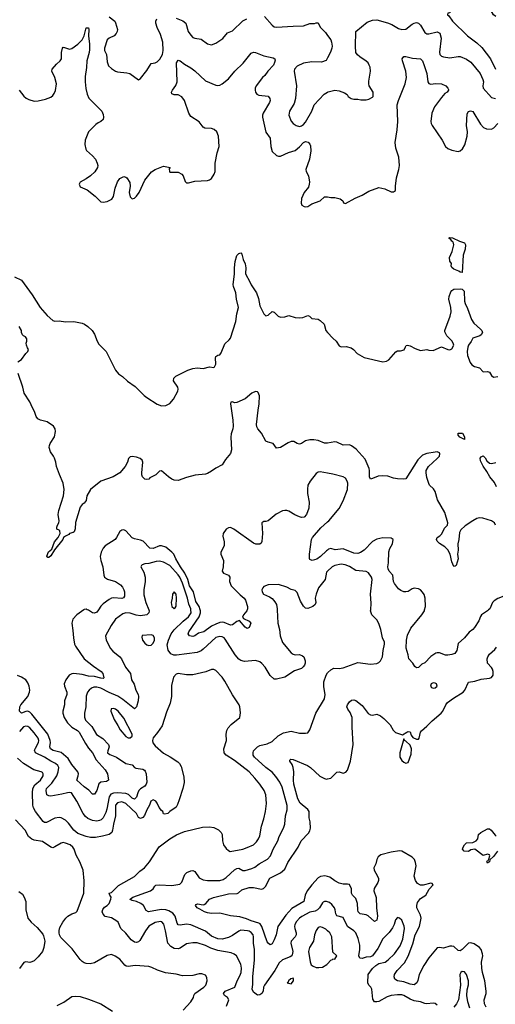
# Model space of a CAD drawing. Header units: inches. Extents: x 1384664 to 1536621, y 460766 to 646467.
# Tile 478 of 488: x 1457052 to 1461606, y 626226 to 635643. Entities that reach past the tile are written whole.
import ezdxf

# ---------------------------------------------------------------- set-up
doc = ezdxf.new("R2010")
doc.units = ezdxf.units.IN
doc.header["$MEASUREMENT"] = 0
for name, color, linetype in [('B4652', 7, 'Continuous'), ('B4653', 7, 'Continuous'), ('B4662', 7, 'Continuous'), ('B4663', 7, 'Continuous')]:
    doc.layers.add(name, color=color, linetype=linetype)

msp = doc.modelspace()

# ---------------------------------------------------------------- linework, layer by layer
at = {"layer": 'B4652', "color": 5}
for points, elevation in [([(1457667.6, 630000), (1457598.4, 629950), (1457561.7, 629910), (1457551.6, 629870), (1457562.5, 629802.5), (1457566.5, 629730), (1457578.5, 629670), (1457587.9, 629650), (1457670.2, 629530), (1457760, 629460), (1457833.7, 629410), (1457848.7, 629390), (1457859.3, 629350), (1457850, 629343.5), (1457830, 629344.6), (1457770, 629361.1), (1457710, 629366), (1457650, 629379.9), (1457571.2, 629388.8), (1457550, 629387.1), (1457525.1, 629374.9), (1457494, 629330), (1457479.5, 629290), (1457480.3, 629270), (1457502.8, 629210), (1457502.8, 629190), (1457482.4, 629130), (1457480.8, 629090), (1457465.2, 629030), (1457466.7, 629010), (1457479.4, 628970), (1457510, 628916.5), (1457550, 628875.1), (1457604.3, 628844.3), (1457621.3, 628830), (1457681.3, 628721.3), (1457710, 628677.3), (1457750.1, 628630.1), (1457784.5, 628564.5), (1457870.3, 628470), (1457891.8, 628430), (1457902, 628370), (1457883.8, 628356.2), (1457830, 628349.7), (1457810, 628334), (1457790, 628269.3), (1457770, 628234.5), (1457750, 628236.9), (1457713.8, 628273.8), (1457670, 628306.3), (1457600.7, 628370), (1457613.7, 628410), (1457614.2, 628430), (1457608.6, 628450), (1457550, 628519.1), (1457516.3, 628576.3), (1457450, 628634.3), (1457371.9, 628651.9), (1457347.7, 628670), (1457340.7, 628690), (1457346.8, 628730), (1457345.1, 628750), (1457320.1, 628810), (1457170, 629002.1), (1457150, 629021), (1457130, 629028.8), (1457110, 629026.6), (1457070, 629011.9), (1457050.9, 629030), (1457053.8, 629070), (1457062.9, 629090), (1457130.3, 629169.7), (1457147.7, 629210), (1457149.9, 629230), (1457141.9, 629270), (1457130, 629299.7), (1457110, 629328.7), (1457070, 629355), (1457030, 629369.8)], 720), ([(1458287.2, 630000), (1458291, 629990), (1458290.2, 629969.8), (1458268, 629952), (1458210, 629942.4), (1458167.8, 629947.8), (1458110, 629967.2), (1458070, 629968.6), (1458040.4, 629959.6), (1457970, 629909.7), (1457927.6, 629850), (1457874, 629750), (1457879.5, 629710), (1457920.9, 629630), (1457943.4, 629603.4), (1458010.1, 629550.1), (1458028, 629530), (1458064, 629450), (1458112.7, 629390), (1458123.2, 629330), (1458147.2, 629287.2), (1458163.8, 629230), (1458186, 629190), (1458190.2, 629170.2), (1458186.4, 629130), (1458170, 629072.3), (1458150, 629053.3), (1458041, 629141), (1457993, 629173), (1457908.4, 629208.4), (1457830, 629248.7), (1457790, 629259.3), (1457762.3, 629257.7), (1457740.3, 629250), (1457716.1, 629230), (1457702.6, 629210), (1457688.1, 629171.9), (1457685.4, 629070), (1457673.1, 629010), (1457671.8, 628971.8), (1457682.8, 628942.8), (1457742.2, 628882.2), (1457787.5, 628807.5), (1457847.1, 628767.1), (1457903.9, 628710), (1457908.5, 628690), (1457895.8, 628650), (1457894.3, 628630), (1457915.4, 628615.4), (1457979.2, 628590), (1458070, 628529.2), (1458130, 628516.1), (1458151.1, 628491.1), (1458163.6, 628483.6), (1458230, 628475.1), (1458245.7, 628465.7), (1458254.7, 628454.7), (1458263, 628430), (1458270.2, 628350), (1458264.2, 628330), (1458250, 628312.5), (1458210, 628288.1), (1458193, 628270), (1458181.9, 628250), (1458170, 628206.9), (1458150, 628188.2), (1458130, 628198.3), (1458093.1, 628233.1), (1458070, 628241), (1457990, 628248), (1457950, 628244.5), (1457925.3, 628234.7), (1457908.3, 628210), (1457888, 628092), (1457878.4, 628061.6), (1457850, 628009.7), (1457830.8, 627989.2), (1457816.5, 627983.5), (1457790, 627978.6), (1457750, 627984), (1457704.6, 628004.6), (1457681.3, 628021.3), (1457659.8, 628050), (1457599.4, 628170), (1457547.3, 628247.3), (1457530, 628252.7), (1457510.8, 628250), (1457454.8, 628234.8), (1457350, 628217.7), (1457330, 628218.3), (1457312.1, 628230), (1457304.2, 628270), (1457308.4, 628290), (1457359.2, 628340.8), (1457406.7, 628410), (1457422.2, 628450), (1457426, 628490), (1457417.3, 628510), (1457393.8, 628530), (1457350, 628551.2), (1457290, 628590.9), (1457202.5, 628630), (1457195.3, 628655.3), (1457202.7, 628677.3), (1457232.5, 628730), (1457234.5, 628750), (1457228.4, 628770), (1457190, 628821.2), (1457150, 628868.8), (1457130, 628883.8), (1457110, 628887), (1457090, 628879.4), (1457050, 628835.5)], 740), ([(1457805.4, 630000), (1457790, 629977.8), (1457770, 629967.1), (1457750, 629968.9), (1457710, 629995.8), (1457699.6, 630000)], 720), ([(1459518.8, 630000), (1459523.6, 629870), (1459539.7, 629810), (1459546, 629750), (1459570, 629685.7), (1459650, 629589), (1459670, 629574.6), (1459690, 629567.4), (1459730.3, 629570.3), (1459760.3, 629560.3), (1459772.7, 629550), (1459786.7, 629510), (1459785.3, 629490), (1459777.6, 629470), (1459767.4, 629452.6), (1459750, 629438.4), (1459683.1, 629416.9), (1459590, 629356.3), (1459510, 629334.5), (1459490, 629337), (1459450, 629369.5), (1459403.5, 629450), (1459370, 629486.6), (1459350, 629501), (1459310, 629514.6), (1459204.7, 629504.7), (1459170, 629514.5), (1459150, 629527.4), (1459115.8, 629570), (1459019.7, 629719.7), (1459010, 629730.9), (1458990, 629742.2), (1458970, 629745), (1458930, 629734.1), (1458810, 629622.3), (1458790, 629607.5), (1458750, 629590.6), (1458554.3, 629565.7), (1458526.8, 629566.8), (1458498.5, 629578.5), (1458473.6, 629613.6), (1458465.6, 629665.6), (1458475.4, 629710), (1458501, 629770), (1458531.7, 629808.3), (1458617.8, 629890), (1458669.2, 629930.8), (1458692.4, 629970), (1458690.9, 630000)], 740), ([(1459229.7, 630000), (1459225.8, 629990), (1459193.8, 629950), (1459185.8, 629930), (1459196.5, 629916.5), (1459250.2, 629890.2), (1459264.2, 629870), (1459250.3, 629829.7), (1459238, 629822), (1459230, 629819.6), (1459210, 629832.6), (1459155.4, 629895.4), (1459130, 629888), (1459090, 629856.5), (1459070, 629850.8), (1459010, 629877.8), (1458990, 629880.7), (1458970, 629877.8), (1458930, 629861.7), (1458890, 629841.2), (1458816.5, 629790), (1458763.4, 629776.6), (1458727.7, 629750), (1458710, 629743.8), (1458677.2, 629750), (1458664, 629770), (1458672.3, 629790), (1458769, 629931), (1458783.7, 629970), (1458783, 629990), (1458779.6, 630000)], 720), ([(1459033.4, 626206.6), (1459054.7, 626270), (1459042.3, 626290), (1459014.3, 626310), (1459004.8, 626330), (1459019.1, 626350), (1459110.9, 626390), (1459135.1, 626450), (1459161.2, 626498.8), (1459171.2, 626530), (1459175.8, 626570), (1459170.8, 626610), (1459128.7, 626688.7), (1459105, 626705), (1459076.8, 626716.8), (1458950, 626739), (1458882.8, 626762.8), (1458830, 626788.2), (1458750, 626812.4), (1458710, 626814), (1458670, 626808.4), (1458650, 626803.1), (1458590, 626763.5), (1458570, 626757), (1458530, 626758.5), (1458498, 626778), (1458470.8, 626810), (1458449.4, 626930), (1458430.8, 626990.8), (1458414.4, 627014.4), (1458399.2, 627019.2), (1458350, 627009.9), (1458290, 626973.8), (1458255.3, 626930), (1458203.9, 626836.1), (1458190, 626823.9), (1458170, 626818.5), (1458150, 626821.7), (1458121, 626841), (1458067.2, 626907.2), (1458022, 626950), (1457994.3, 627010), (1457982.5, 627022.5), (1457930, 627054.2), (1457870, 627067.2), (1457850, 627088.2), (1457843, 627110), (1457847.4, 627132.6), (1457865.5, 627154.5), (1457889.1, 627170), (1457908.4, 627190), (1457925, 627230), (1457929, 627250), (1457915.4, 627270), (1457909, 627290), (1457930, 627295.9), (1457999.2, 627360.7), (1458150, 627447.5), (1458201.8, 627498.2), (1458248.3, 627530), (1458295.1, 627590), (1458388.2, 627731.8), (1458490, 627807.3), (1458552.5, 627847.5), (1458630, 627877.3), (1458801.2, 627918.8), (1458870, 627922), (1458910, 627918), (1458955.6, 627895.6), (1458982, 627870), (1458990.5, 627850), (1458992.4, 627790), (1459003.8, 627750), (1459030, 627714.8), (1459050, 627696), (1459068.2, 627688.2), (1459190, 627710.4), (1459230, 627724.4), (1459290, 627752.4), (1459320.1, 627779.9), (1459338.9, 627810), (1459350, 627836), (1459367.3, 627930), (1459390, 627998.8), (1459405.7, 628070), (1459414.5, 628145.5), (1459409.7, 628230), (1459393, 628270), (1459351.3, 628330), (1459305.1, 628390), (1459248.4, 628450), (1459110, 628556.3), (1459027.7, 628607.7), (1459009.6, 628630), (1459008.2, 628670), (1459031.8, 628750), (1459029.4, 628810), (1459036.6, 628843.4), (1459049.7, 628870.3), (1459077.2, 628902.8), (1459159, 628970), (1459166.6, 629013.4), (1459161.3, 629070), (1459153.3, 629090), (1459090, 629187), (1459017.8, 629317.8), (1458990, 629355.6), (1458930, 629418.4), (1458910, 629427.3), (1458890, 629427.6), (1458833.4, 629406.6), (1458710, 629376.9), (1458650, 629375.8), (1458570, 629389.3), (1458550, 629384), (1458525.5, 629354.5), (1458504.4, 629275.6), (1458504.6, 629170), (1458493.4, 629106.6), (1458458.8, 629021.2), (1458416.4, 628890), (1458373.1, 628826.9), (1458330, 628776), (1458323.1, 628750), (1458327.3, 628727.3), (1458350, 628698), (1458430, 628627.4), (1458492.8, 628592.8), (1458565.2, 628545.2), (1458582.4, 628530), (1458599.2, 628499.2), (1458622.4, 628402.4), (1458626.6, 628346.6), (1458613.4, 628290), (1458578.9, 628181.1), (1458563.6, 628136.4), (1458548.9, 628111.1), (1458491.3, 628070), (1458470.6, 628049.4), (1458443.1, 628043.1), (1458430, 628048), (1458424, 628070), (1458410, 628079.3), (1458387.3, 628107.2), (1458369.6, 628150), (1458355.8, 628170), (1458330, 628182), (1458307, 628170), (1458296.4, 628130), (1458270, 628086), (1458247.7, 628032.3), (1458230, 628014), (1458210, 628004.4), (1458190, 628011.5), (1458170.7, 628050), (1458070, 628145.7), (1458030, 628162.1), (1457990, 628154.3), (1457970, 628129.5), (1457968.4, 628030), (1457949.1, 627950), (1457941.5, 627890), (1457933.6, 627870), (1457910, 627851.6), (1457846.5, 627833.5), (1457777.7, 627822.3), (1457730, 627822.9), (1457690, 627830.4), (1457610, 627859.9), (1457569.2, 627890), (1457518, 627958), (1457490, 627987.7), (1457450, 628009.8), (1457430, 628013.3), (1457390, 628006.6), (1457310, 627964.7), (1457290, 627965.1), (1457275.7, 627975.7), (1457204, 628070), (1457184.8, 628104.8), (1457178.9, 628130), (1457174.1, 628250), (1457178.4, 628290), (1457196.1, 628323.9), (1457250.8, 628370), (1457276.4, 628410), (1457278.3, 628430), (1457270, 628442.9), (1457257.2, 628450), (1457187.1, 628467.1), (1457089.6, 628530), (1457030, 628579.6)], 760), ([(1460000, 627205), (1459990, 627208.6), (1459970, 627208.4), (1459958, 627202), (1459950, 627196.3), (1459923, 627150), (1459904.9, 627130), (1459882.2, 627117.8), (1459830, 627106), (1459753.8, 627066.2), (1459730, 627049.8), (1459701.8, 627018.2), (1459687.1, 626990), (1459683, 626970), (1459685, 626950), (1459700.7, 626910), (1459700.2, 626890), (1459688.3, 626870), (1459651.1, 626830), (1459646.7, 626810), (1459666.8, 626730), (1459661.7, 626698.3), (1459657.3, 626690), (1459641.1, 626678.9), (1459570, 626649.8), (1459537.1, 626622.9), (1459495.9, 626550), (1459396.3, 626410), (1459386.7, 626390), (1459382.4, 626350), (1459370.3, 626330), (1459350, 626316.3), (1459330, 626314.7), (1459290, 626340.7), (1459276.9, 626370), (1459283.3, 626416.7), (1459283.6, 626490), (1459300.3, 626650), (1459301.1, 626750), (1459289.9, 626810), (1459292.1, 626870), (1459286.6, 626890), (1459270, 626914), (1459250, 626925.8), (1459232, 626930), (1459170, 626934.3), (1459150, 626926.1), (1459090, 626884.7), (1459050, 626865.8), (1458991, 626850), (1458950, 626852.8), (1458890, 626877.7), (1458830, 626924.7), (1458690, 626987.4), (1458650, 626992.8), (1458590, 626982.9), (1458570, 626986), (1458561, 627001), (1458540.3, 627070), (1458516.9, 627096.9), (1458481.2, 627121.2), (1458450, 627129.9), (1458407.9, 627132.1), (1458286, 627110), (1458263, 627123), (1458239.1, 627170), (1458212.8, 627190), (1458170, 627209.1), (1458130, 627217.6), (1458110, 627227.8), (1458108.9, 627231.1), (1458134, 627250), (1458305.6, 627310), (1458330.5, 627329.5), (1458344.6, 627355.4), (1458356.1, 627363.9), (1458390, 627367.7), (1458510, 627363.5), (1458584.2, 627375.8), (1458604.6, 627395.4), (1458633.4, 627466.6), (1458653.5, 627486.5), (1458690, 627503.1), (1458710, 627506.7), (1458730, 627494.9), (1458770, 627434.9), (1458810, 627415.6), (1458850, 627409.4), (1458970, 627410.9), (1458999.8, 627420.2), (1459030, 627437.4), (1459110, 627513), (1459130, 627525.5), (1459150, 627528.8), (1459190, 627507.2), (1459210, 627504.5), (1459275, 627525), (1459302.4, 627537.6), (1459345.1, 627570), (1459425.1, 627614.9), (1459454.6, 627645.4), (1459479.8, 627710), (1459523.7, 627790), (1459537, 627830), (1459578, 627910), (1459589.8, 627950.2), (1459598.4, 628030), (1459614, 628086), (1459612.8, 628127.2), (1459563.7, 628303.7), (1459541.3, 628350), (1459504.3, 628404.3), (1459470, 628444.8), (1459409.4, 628489.4), (1459299.8, 628590), (1459288.7, 628610), (1459286.2, 628630), (1459291.3, 628650), (1459330.5, 628689.5), (1459350, 628702), (1459422, 628718), (1459470, 628739.6), (1459527.4, 628792.6), (1459577.5, 628822.5), (1459650, 628838.9), (1459730, 628819.1), (1459790, 628818), (1459810, 628822), (1459830, 628852), (1459888.8, 629011.2), (1459971.6, 629148.4), (1459975.5, 629190), (1459963.6, 629263.6), (1459965, 629310), (1459986.1, 629373.9), (1460000, 629396.4)], 740), ([(1460000, 627447.5), (1459973.9, 627453.9), (1459931.5, 627448.5), (1459910, 627434), (1459850.8, 627370), (1459803.3, 627310), (1459784.3, 627270), (1459771.1, 627208.9), (1459659.2, 627140.8), (1459600.6, 627079.4), (1459522.6, 626970), (1459506.5, 626890), (1459490, 626841.6), (1459470, 626805.6), (1459450, 626796.2), (1459430, 626809.3), (1459422.9, 626822.9), (1459371.6, 626971.6), (1459355, 626995), (1459343.4, 627003.4), (1459270, 627024.2), (1459224.9, 627044.9), (1459161.5, 627061.5), (1459070, 627072.4), (1458970, 627098.4), (1458890, 627095), (1458850, 627099.5), (1458820.7, 627110), (1458777.1, 627137.1), (1458750, 627147.8), (1458735.1, 627170), (1458740.5, 627179.5), (1458754.5, 627185.5), (1458810, 627178.7), (1458818.2, 627181.8), (1458834.5, 627190), (1458869.4, 627230), (1458907.3, 627247.3), (1459050, 627282.3), (1459133.6, 627286.4), (1459147.9, 627292.1), (1459178, 627322), (1459250, 627343.2), (1459290, 627344.5), (1459367.9, 627327.9), (1459386.2, 627333.8), (1459406.5, 627353.5), (1459447.2, 627432.8), (1459550, 627483.9), (1459590, 627517), (1459619, 627581), (1459718, 627730), (1459746.3, 627790), (1459817.5, 627862.5), (1459830, 627886), (1459835.1, 627910), (1459832.8, 627970), (1459824.7, 628010), (1459824, 628070), (1459811.3, 628090), (1459738, 628150), (1459714.8, 628190), (1459677, 628330), (1459673.8, 628370), (1459677.1, 628450), (1459671.8, 628491.8), (1459660.7, 628520.7), (1459637.2, 628550), (1459640.2, 628559.8), (1459648, 628570), (1459670, 628568), (1459808.4, 628510), (1459836.9, 628490), (1459927, 628407), (1459970, 628384.7), (1459990, 628380.3), (1460000, 628382.8)], 720), ([(1458618.4, 626170), (1458689.6, 626250), (1458716.3, 626290), (1458718.7, 626310), (1458727.6, 626330), (1458816.4, 626390), (1458833.5, 626410), (1458846, 626450), (1458842.9, 626482.9), (1458830, 626505.2), (1458796.2, 626516.2), (1458770, 626516.2), (1458710, 626500.5), (1458610, 626498.4), (1458550, 626513.7), (1458447, 626527), (1458372.1, 626552.1), (1458318.9, 626578.9), (1458290, 626586.3), (1458156.5, 626596.5), (1458090, 626588.3), (1458071.2, 626591.2), (1458059.3, 626599.3), (1458010, 626657), (1457967.9, 626687.9), (1457930, 626700.7), (1457890, 626691.5), (1457770, 626623.6), (1457725.5, 626614.5), (1457690, 626614.7), (1457670, 626621.3), (1457650, 626635.6), (1457630, 626654.5), (1457555.8, 626755.8), (1457444.9, 626864.9), (1457432.3, 626890), (1457429.1, 626910.9), (1457429.1, 626930.9), (1457438, 626962), (1457464, 627010), (1457493.2, 627050), (1457514, 627070), (1457550, 627090.5), (1457590, 627104.9), (1457602.5, 627117.5), (1457665.1, 627290), (1457668.3, 627408.3), (1457659.6, 627510), (1457628.2, 627588.2), (1457593.9, 627653.9), (1457574.7, 627710), (1457559.6, 627730), (1457534.5, 627750), (1457490, 627768.2), (1457470, 627772.1), (1457450, 627766.6), (1457390, 627731.1), (1457370, 627724), (1457350, 627729.7), (1457270, 627783.1), (1457190, 627795.9), (1457170, 627804.6), (1457135.1, 627830), (1457103.5, 627890), (1457011.5, 627990)], 780), ([(1457045.5, 627305.5), (1457077.8, 627277.8), (1457096.4, 627250), (1457110.4, 627210), (1457110.3, 627130), (1457130.3, 627050), (1457162, 627010), (1457220.8, 626960.8), (1457275.2, 626895.2), (1457281.5, 626881.5), (1457291.8, 626830), (1457284.9, 626770), (1457270.2, 626730), (1457230, 626679.1), (1457190, 626642.6), (1457170, 626631.2), (1457150, 626627.2), (1457110, 626631.1), (1457093.5, 626626.5), (1457050, 626569.2)], 780), ([(1460000, 626929.3), (1459983.6, 626943.6), (1459950, 626961.3), (1459930, 626965.6), (1459910, 626959.6), (1459890, 626932.7), (1459875.2, 626890), (1459864.4, 626830), (1459826.9, 626770), (1459816.9, 626730), (1459833.3, 626633.3), (1459843.4, 626603.4), (1459861, 626590), (1459890, 626579.5), (1459916.7, 626576.7), (1459950, 626582.4), (1459994, 626606), (1460000, 626612.9)], 760), ([(1457410, 626214), (1457473.9, 626246.1), (1457550, 626301.1), (1457590, 626304.9), (1457630, 626299), (1457710, 626276), (1457830, 626231.4), (1457939.9, 626159.9)], 780)]:
    msp.add_lwpolyline(points, dxfattribs=dict(at, elevation=elevation))
at = {"layer": 'B4652', "color": 5, "elevation": 760}
for points in [[(1458310, 629760.7), (1458225.8, 629754.2), (1458222.5, 629737.5), (1458228.4, 629710), (1458250, 629679.1), (1458270, 629663.8), (1458290, 629659.3), (1458310, 629662), (1458330, 629680.7), (1458341.6, 629710), (1458341.6, 629730), (1458330, 629752.3)], [(1457950, 629055.6), (1457928.1, 629051.9), (1457924.9, 629030), (1457958, 628950), (1457993.3, 628893.3), (1458013.4, 628850), (1458070, 628786), (1458090, 628774.8), (1458110, 628774), (1458129.2, 628790), (1458129.5, 628810), (1458050, 628963.7), (1457995.1, 629030), (1457970, 629049.5)], [(1459670, 626477.2), (1459646.8, 626470), (1459626, 626450), (1459623.6, 626436.4), (1459614, 626430), (1459650, 626421), (1459674, 626450), (1459675.1, 626470)]]:
    msp.add_lwpolyline(points, close=True, dxfattribs=at)
at = {"layer": 'B4653', "color": 5}
for points, elevation in [([(1457910.1, 635670.1), (1457963.1, 635630), (1457970, 635614.8), (1457989, 635550), (1457986.9, 635530), (1457975.8, 635510), (1457955.5, 635490), (1457910, 635466.2), (1457891.3, 635450), (1457863.3, 635370), (1457865.3, 635350), (1457882.2, 635310), (1457890, 635241), (1457903.2, 635203.2), (1457930, 635175.3), (1457970, 635151.7), (1457990, 635144.9), (1458076.5, 635136.5), (1458107.3, 635127.3), (1458190, 635068.2), (1458210, 635080.7), (1458270, 635156.3), (1458310, 635224.9), (1458350, 635230.4), (1458370, 635239.1), (1458394.6, 635265.4), (1458419.2, 635310), (1458424.6, 635350), (1458422.7, 635430), (1458400.6, 635500.6), (1458367.3, 635570), (1458357.2, 635610), (1458356.9, 635630), (1458366, 635650)], 740), ([(1458550, 635656.5), (1458613.4, 635633.4), (1458642.3, 635610), (1458666.5, 635530), (1458690, 635494.4), (1458710, 635474.4), (1458730, 635465.3), (1458790, 635457.1), (1458850, 635413), (1458890, 635403.8), (1458930, 635418), (1458996.6, 635463.4), (1459042.5, 635517.5), (1459090, 635536.3), (1459190, 635634), (1459227.5, 635652.5)], 740), ([(1459394.7, 635674.7), (1459470, 635590.8), (1459490, 635574.8), (1459510, 635570.7), (1459670, 635582), (1459770, 635584), (1459830, 635606), (1459874, 635606), (1459890, 635614), (1459910, 635614), (1459918, 635590), (1459931, 635570), (1459979.9, 635519.9), (1460000, 635492.4)], 740), ([(1457046, 634970), (1457091.5, 634911.5), (1457113, 634893), (1457139, 634879), (1457190, 634865.5), (1457230, 634866.7), (1457298, 634882), (1457350, 634903.2), (1457370, 634917.7), (1457383.9, 634936.1), (1457395.1, 634964.9), (1457403.4, 635030), (1457388.6, 635090), (1457361.4, 635150), (1457363.8, 635170), (1457403.2, 635216.8), (1457440.5, 635250), (1457452.8, 635270), (1457451.2, 635330), (1457460.9, 635370), (1457470, 635379.1), (1457481.2, 635378.8), (1457530, 635362.4), (1457550, 635367), (1457610, 635408.4), (1457649.7, 635450), (1457668.3, 635490), (1457690, 635564.7), (1457710, 635564.7), (1457714, 635550), (1457710.3, 635490), (1457721, 635410), (1457719.4, 635359.4), (1457716.8, 635330), (1457696.2, 635250), (1457692.4, 635187.6), (1457679, 635101.1), (1457678, 635050), (1457685.2, 634985.2), (1457698.2, 634930), (1457714.3, 634894.3), (1457837.6, 634770), (1457850, 634738), (1457854.4, 634710), (1457850.4, 634690), (1457830.6, 634670), (1457803, 634657), (1457780.2, 634639.8), (1457710, 634569.6), (1457678.2, 634490), (1457676.5, 634450), (1457685.1, 634405.1), (1457692.2, 634392.2), (1457750, 634342.8), (1457777.3, 634310), (1457795.5, 634270), (1457799.1, 634250), (1457796.3, 634230), (1457770.3, 634189.7), (1457730, 634149.4), (1457690, 634120.9), (1457632, 634090), (1457621, 634070), (1457630, 634046), (1457697.5, 634017.5), (1457776.1, 633956.1), (1457830, 633902.8), (1457850, 633897.3), (1457890, 633904), (1457934.8, 633925.2), (1457949.3, 633950.7), (1457967.2, 634032.8), (1457987.2, 634092.8), (1458010, 634124.7), (1458050, 634144.7), (1458070, 634138), (1458078, 634130), (1458106.4, 634086.4), (1458110.9, 634050.9), (1458100.7, 633990), (1458110.6, 633950.6), (1458130, 633931), (1458150, 633934.8), (1458170, 633954), (1458196.2, 633990), (1458249.4, 634110), (1458313.3, 634186.7), (1458350, 634210.6), (1458430, 634242), (1458494, 634230), (1458484.7, 634215.3), (1458486, 634190), (1458490, 634186), (1458570, 634184.9), (1458604.7, 634164.7), (1458618, 634150), (1458636.4, 634096.4), (1458650, 634083.7), (1458670, 634083.5), (1458730, 634098.2), (1458850, 634106.2), (1458870, 634111.2), (1458890, 634125.2), (1458914.9, 634165.1), (1458923.8, 634190), (1458923.2, 634270), (1458941.9, 634370), (1458960.5, 634430), (1458956.1, 634530), (1458938.2, 634570), (1458913.5, 634593.5), (1458890, 634601.1), (1458824.4, 634604.4), (1458810, 634614.3), (1458770, 634665.1), (1458690, 634718), (1458670.4, 634750.4), (1458630, 634869.7), (1458605, 634905), (1458570, 634925.6), (1458530, 634926), (1458510, 634933.2), (1458504.8, 634950), (1458514, 634970), (1458546.1, 635013.9), (1458559.2, 635050), (1458554, 635230), (1458570, 635257.1), (1458590, 635250.4), (1458630, 635217.1), (1458690, 635184.4), (1458730, 635153.4), (1458830, 635058.7), (1458930, 635016), (1458950, 635013.1), (1458970, 635018), (1458990, 635030.3), (1459050, 635078.6), (1459112.8, 635150), (1459191.2, 635228.8), (1459270, 635322.4), (1459290, 635333.4), (1459310, 635330.3), (1459390, 635296.9), (1459479.2, 635279.2), (1459494, 635270), (1459497.1, 635257.1), (1459493, 635233), (1459481.7, 635210), (1459428.8, 635151.2), (1459399.1, 635110), (1459377.7, 635090), (1459316.9, 635010), (1459308, 634990), (1459306.7, 634970), (1459310.3, 634950), (1459321.6, 634930), (1459342.7, 634922.7), (1459430, 634912.3), (1459447.4, 634890), (1459450.2, 634870), (1459444.7, 634850), (1459382.2, 634750), (1459375.5, 634730), (1459375.5, 634710), (1459407.3, 634567.3), (1459451.6, 634510), (1459456, 634430), (1459470, 634383), (1459510, 634346), (1459530, 634337.6), (1459550, 634339.6), (1459626.4, 634373.6), (1459690, 634392.9), (1459732.2, 634427.8), (1459770, 634467.6), (1459790, 634478.3), (1459813.1, 634473.1), (1459830, 634454), (1459836.5, 634436.5), (1459839.7, 634390), (1459827.2, 634310), (1459792.4, 634210), (1459796.3, 634190), (1459818, 634150), (1459826.4, 634090), (1459824.9, 634070), (1459817.3, 634042.7), (1459776.4, 633990), (1459750, 633934), (1459746.7, 633890), (1459754.8, 633870), (1459775.9, 633855.9), (1459790, 633853.4), (1459810, 633858), (1459850, 633882.4), (1459929, 633910), (1459970, 633948), (1459990, 633950.4), (1460000, 633948.2)], 720), ([(1460000, 635277.1), (1459987.3, 635252.7), (1459942, 635238), (1459850, 635241.6), (1459770, 635226), (1459710, 635197.6), (1459684.9, 635170), (1459680.7, 635150), (1459701.3, 635010), (1459692.2, 634890), (1459679.7, 634840.3), (1459635.8, 634770), (1459630.4, 634730), (1459652.9, 634672.9), (1459670.3, 634650.3), (1459698.8, 634630), (1459730, 634622.6), (1459750, 634627.2), (1459770, 634641.1), (1459790, 634663.7), (1459848.2, 634770), (1459871.8, 634830), (1459968.5, 634931.5), (1460000, 634949.8)], 740), ([(1457003.6, 633183.6), (1457070, 633152), (1457172.5, 633012.5), (1457249.1, 632889.1), (1457315.1, 632815.1), (1457370, 632766.8), (1457390, 632760.7), (1457430, 632762), (1457490, 632753.4), (1457570, 632756.4), (1457650, 632739.5), (1457674, 632730), (1457704, 632710), (1457746.8, 632670), (1457770, 632636), (1457794, 632570), (1457810, 632541), (1457879.1, 632470), (1457970.6, 632290.6), (1457997.5, 632257.5), (1458036, 632230), (1458084.4, 632184.4), (1458156.4, 632136.4), (1458244.7, 632050), (1458271, 632030), (1458370, 631965.5), (1458410, 631950.5), (1458450, 631953), (1458490, 631973.4), (1458525.3, 632014.7), (1458566.6, 632090), (1458569.4, 632110), (1458566, 632130), (1458525.2, 632190), (1458526.8, 632213.2), (1458547.7, 632232.3), (1458662, 632290), (1458710, 632307.7), (1458750, 632313), (1458810, 632308), (1458870, 632323.8), (1458910, 632317.3), (1458917.6, 632322.4), (1458929.6, 632350), (1458926.3, 632410), (1458930, 632421), (1458950, 632434), (1458970, 632438.8), (1458982.7, 632457.3), (1459016.3, 632543.7), (1459058.1, 632581.9), (1459070, 632598.7), (1459122.3, 632757.7), (1459132.2, 632830), (1459147, 632890), (1459129.1, 632970), (1459122.9, 633030), (1459100.4, 633090), (1459097.3, 633110), (1459109.3, 633210), (1459109.2, 633270.8), (1459115.1, 633330), (1459130, 633387.3), (1459150, 633407.7), (1459170, 633414.8), (1459179.5, 633399.5), (1459193.4, 633350), (1459211.2, 633308.8), (1459216.5, 633270), (1459214.7, 633214.7), (1459219.3, 633199.3), (1459250.3, 633150), (1459267.9, 633107.9), (1459318, 633030), (1459337.8, 632977.8), (1459350, 632907.3), (1459390, 632830.8), (1459410, 632810.8), (1459430, 632817.3), (1459470, 632852.7), (1459490, 632844.9), (1459526.4, 632806.4), (1459550, 632798.5), (1459590, 632802.8), (1459630, 632814), (1459690, 632794.8), (1459730, 632791.8), (1459763.7, 632796.3), (1459810, 632813.4), (1459826.9, 632806.9), (1459850, 632784), (1459910, 632778.5), (1459930, 632766.5), (1459966.2, 632730), (1459983.4, 632670), (1460000, 632652.2)], 680), ([(1457035.3, 632370), (1457070, 632392), (1457110, 632452), (1457128.9, 632471.1), (1457138, 632490), (1457125.6, 632505.6), (1457116, 632530), (1457113.2, 632550), (1457121.2, 632570), (1457122, 632590), (1457109, 632609), (1457090, 632618), (1457078, 632630), (1457068.7, 632650), (1457068, 632670), (1457048, 632710)], 680), ([(1460000, 631593.2), (1459990, 631591.4), (1459970, 631592.9), (1459910, 631619), (1459870, 631625.5), (1459830, 631625.4), (1459790, 631616.5), (1459750, 631588.9), (1459730, 631583.5), (1459710, 631589.7), (1459678, 631610), (1459650, 631609), (1459622.7, 631597.3), (1459550, 631552.8), (1459510, 631544.5), (1459478.3, 631590), (1459430, 631602.4), (1459410, 631613.1), (1459367.9, 631687.9), (1459333.2, 631730), (1459323.4, 631750), (1459321, 631770), (1459334.7, 631910), (1459345.1, 631970), (1459347, 632047), (1459336.7, 632076.7), (1459330, 632084), (1459310, 632088.5), (1459274.2, 632070), (1459210, 632015.6), (1459130, 631982), (1459110, 631980.3), (1459090, 631986.9), (1459073.7, 631986.3), (1459070.3, 631969.7), (1459091.7, 631811.7), (1459095, 631755), (1459093.1, 631730), (1459077.1, 631682.9), (1459072.3, 631650), (1459080.7, 631530), (1459070, 631493.5), (1459023.2, 631436.8), (1458990, 631385.6), (1458930, 631354.5), (1458890, 631324.5), (1458850, 631303.6), (1458830, 631296.9), (1458733.4, 631286.6), (1458650, 631265.3), (1458570, 631236.9), (1458530, 631238.3), (1458510, 631247.4), (1458475.8, 631270), (1458410, 631327), (1458390, 631323.7), (1458354.9, 631290), (1458299.5, 631260.5), (1458290, 631249.3), (1458270, 631244), (1458250, 631248.7), (1458229.2, 631270), (1458222.7, 631290), (1458220.7, 631310), (1458232.1, 631410), (1458223.9, 631430), (1458206.2, 631446.2), (1458170, 631459.4), (1458130, 631466.6), (1458110, 631461.1), (1458095.2, 631444.8), (1458084.2, 631410), (1458062.6, 631370), (1458010, 631309.6), (1457946.8, 631270), (1457830, 631228.2), (1457731.5, 631148.5), (1457694.9, 631090), (1457690, 631045.2), (1457670, 631018), (1457650, 631007.3), (1457630, 630980.9), (1457586.9, 630833.1), (1457584.9, 630775.1), (1457573.7, 630746.3), (1457562.8, 630737.2), (1457530, 630729.3), (1457521.4, 630718.6), (1457490, 630704.2), (1457472.7, 630690), (1457466.7, 630670), (1457386, 630574), (1457350, 630515.6), (1457330, 630499.6), (1457320.5, 630500.5), (1457312.9, 630512.9), (1457327.5, 630552.5), (1457359.8, 630580.3), (1457386.6, 630650), (1457419.5, 630690), (1457439.3, 630730), (1457435.5, 630755.5), (1457430, 630762), (1457409.1, 630769.1), (1457409.2, 630789.2), (1457414, 630810), (1457426, 630830), (1457429.4, 630850), (1457422, 630910), (1457426.3, 630950), (1457471.8, 631090), (1457479.5, 631150), (1457469.6, 631209.6), (1457432.7, 631292.7), (1457405.2, 631370), (1457399.3, 631410), (1457386.6, 631450), (1457377.2, 631470), (1457346.6, 631510), (1457335.6, 631550), (1457336.3, 631570), (1457343.9, 631590), (1457385.2, 631654.8), (1457395.3, 631704.7), (1457392.4, 631730), (1457376.2, 631756.2), (1457316.8, 631796.8), (1457251.6, 631811.6), (1457226.9, 631826.9), (1457210, 631849.6), (1457194.5, 631894.5), (1457174.3, 631930), (1457150, 631989.4), (1457095.1, 632070), (1457083.7, 632130), (1457038.6, 632258.6)], 680), ([(1460000, 631305.6), (1459930, 631318.8), (1459910, 631316.4), (1459890, 631303.5), (1459833.2, 631230), (1459811.4, 631190), (1459806.2, 631153.8), (1459808.4, 631110), (1459823.9, 631030), (1459819.2, 630970), (1459796.8, 630910), (1459774.7, 630885.3), (1459750, 630882.4), (1459730, 630887.1), (1459686.9, 630906.9), (1459630, 630943.1), (1459610, 630949.7), (1459590, 630949.7), (1459570, 630945.4), (1459507.1, 630912.9), (1459430, 630851.3), (1459410, 630843.6), (1459390, 630842.9), (1459370.7, 630830), (1459377.7, 630730), (1459369, 630651), (1459363.9, 630636.1), (1459352.6, 630627.4), (1459313.9, 630626.1), (1459290, 630637.4), (1459102.9, 630770), (1459070, 630786), (1459050, 630783.6), (1459030, 630771.8), (1459001.6, 630730), (1458997.5, 630702.5), (1459008.5, 630650), (1459008.5, 630611.5), (1458979.3, 630550), (1458977.1, 630530), (1459003.1, 630470), (1459001.1, 630410), (1458991.6, 630370), (1459003.7, 630350), (1459050.3, 630330), (1459063.2, 630310), (1459059.4, 630270), (1459076, 630230), (1459162.1, 630142.1), (1459200.8, 630110), (1459214, 630090), (1459233.5, 630030), (1459233.7, 630010), (1459229.7, 630000)], 720), ([(1460000, 630571), (1459990, 630563.8), (1459931.4, 630508.6), (1459896.3, 630483.7), (1459851, 630471), (1459830, 630479.5), (1459825.8, 630490), (1459826, 630530), (1459847.4, 630672.6), (1459857, 630690), (1459936.8, 630783.2), (1460000, 630839.8)], 720), ([(1458779.6, 630000), (1458769.5, 630030), (1458739, 630079), (1458714.8, 630170), (1458678.4, 630230), (1458661.8, 630290), (1458634.1, 630350), (1458590.4, 630410.4), (1458546.4, 630486.4), (1458526.7, 630530), (1458510, 630551.4), (1458450, 630598.1), (1458410, 630612.6), (1458390, 630609.9), (1458330, 630584.9), (1458297.3, 630590), (1458234.7, 630654.7), (1458210, 630665.4), (1458150, 630678.5), (1458129, 630689), (1458070, 630755.6), (1458050, 630764.5), (1458030, 630760.9), (1458010, 630747), (1457980.2, 630690), (1457964.9, 630670), (1457870, 630610.8), (1457850.1, 630589.9), (1457830.9, 630550), (1457823.2, 630510), (1457830.1, 630470), (1457849.4, 630410), (1457857.1, 630330), (1457864.7, 630310), (1457892.9, 630292.9), (1457970, 630268.8), (1458018.5, 630238.5), (1458036.4, 630216.4), (1458048, 630190), (1458054.2, 630170), (1458054.7, 630130), (1458045.6, 630114.4), (1458030, 630105.7), (1457950, 630113), (1457930, 630109.8), (1457910, 630099), (1457850, 630056.8), (1457830, 630035.5), (1457805.4, 630000)], 720), ([(1458690.9, 630000), (1458690.4, 630010), (1458672.7, 630052.8), (1458660.1, 630110), (1458610, 630254.6), (1458584.8, 630310), (1458570, 630334.9), (1458490, 630421.4), (1458430, 630454.2), (1458390, 630464.8), (1458358.2, 630461.8), (1458290, 630443.6), (1458250, 630439.5), (1458224.7, 630430), (1458217.3, 630422.7), (1458210.8, 630410), (1458239.5, 630359.5), (1458252.7, 630312.7), (1458253, 630270), (1458240.6, 630190), (1458242.3, 630142.3), (1458260.9, 630070), (1458287.2, 630000)], 740), ([(1460000, 630367.3), (1459990, 630357.6), (1459978.2, 630290), (1459913.2, 630210), (1459891.3, 630150), (1459882.4, 630110), (1459886, 630070), (1459881.1, 630050), (1459859.3, 630030), (1459810, 630011.1), (1459790, 630014.3), (1459770, 630033.3), (1459741.7, 630081.7), (1459710, 630166), (1459690, 630185.2), (1459650, 630192.7), (1459610, 630216.2), (1459530, 630239.6), (1459430, 630239.3), (1459390, 630222.7), (1459379.1, 630210), (1459370.5, 630190), (1459372.7, 630170), (1459386.7, 630150), (1459443.4, 630123.4), (1459470, 630105.7), (1459495.8, 630075.8), (1459510.2, 630050), (1459518.5, 630010), (1459518.8, 630000)], 740), ([(1457699.6, 630000), (1457690, 630003.9), (1457670, 630001.7), (1457667.6, 630000)], 720)]:
    msp.add_lwpolyline(points, dxfattribs=dict(at, elevation=elevation))
at = {"layer": 'B4653', "color": 5, "elevation": 760}
msp.add_lwpolyline([(1458530, 630172.3), (1458514.8, 630150), (1458510.9, 630109.1), (1458501, 630070), (1458510, 630032), (1458530, 630011), (1458541.2, 630018.8), (1458550, 630034), (1458552.3, 630110), (1458550, 630148)], close=True, dxfattribs=at)
at = {"layer": 'B4662', "color": 5}
for points, elevation in [([(1460000, 629396.4), (1460001.4, 629398.6), (1460030, 629426.4), (1460060.1, 629439.9), (1460110, 629436.5), (1460150, 629442.6), (1460290, 629494.6), (1460410, 629479.5), (1460470, 629484.6), (1460490, 629494.9), (1460508, 629512), (1460526.2, 629550), (1460532.3, 629610), (1460545.7, 629670), (1460544, 629690), (1460527.1, 629730), (1460511.1, 629810), (1460490, 629869.2), (1460470, 629902), (1460423.6, 629950), (1460412.3, 629990), (1460412.8, 630000)], 740), ([(1461542.1, 630000), (1461530.8, 629989.2), (1461475.2, 629950), (1461464.1, 629935.9), (1461447.7, 629892.3), (1461408.1, 629830), (1461390, 629810.9), (1461354.2, 629785.8), (1461311.3, 629730), (1461250, 629675.6), (1461237.4, 629610), (1461217.3, 629582.7), (1461190, 629570.7), (1461150, 629564.8), (1461130, 629565.6), (1461070, 629587.3), (1461050, 629587.9), (1461036.8, 629583.2), (1460990, 629552.1), (1460930, 629493.1), (1460901.5, 629478.5), (1460870, 629448.6), (1460850, 629444.4), (1460835.5, 629455.5), (1460815.1, 629490), (1460777.4, 629530), (1460772.1, 629570), (1460753.1, 629633.1), (1460755.2, 629710), (1460764.3, 629755.7), (1460797.4, 629822.6), (1460903.8, 629950), (1460926.4, 629990), (1460929.5, 630000)], 720), ([(1460000, 628382.8), (1460029.8, 628390.2), (1460090, 628446), (1460110, 628448.4), (1460150, 628437.1), (1460174.3, 628445.7), (1460190, 628464.9), (1460220.7, 628550), (1460245.2, 628710), (1460235.6, 628875.6), (1460236.6, 628970), (1460217.7, 629017.7), (1460193.7, 629050), (1460184.7, 629070), (1460189.7, 629090.3), (1460210, 629119.1), (1460230, 629134), (1460250, 629139.1), (1460270, 629130.5), (1460330, 629083.1), (1460390, 629007), (1460410, 628994), (1460430, 628992.2), (1460470, 629000.3), (1460505.6, 628985.6), (1460539.3, 628959.3), (1460599.9, 628899.9), (1460628.3, 628848.3), (1460650, 628826.8), (1460718, 628802), (1460758, 628830), (1460770, 628834), (1460790, 628830.8), (1460801.1, 628801.1), (1460817.6, 628777.6), (1460850, 628761.3), (1460870, 628762.8), (1460877.7, 628770), (1460889.8, 628830.2), (1460898.7, 628841.3), (1460950, 628884.6), (1461001.9, 628938.1), (1461086.6, 629010), (1461104.2, 629030), (1461131.3, 629090), (1461147.8, 629112.2), (1461205, 629155), (1461297.6, 629210), (1461312.8, 629230), (1461350, 629307.3), (1461410, 629317), (1461470, 629334.6), (1461550, 629344.2), (1461570, 629352.7), (1461585.9, 629374.1), (1461586.6, 629410), (1461580.3, 629430), (1461570, 629447.8), (1461531.1, 629490), (1461527.4, 629530), (1461533.1, 629550), (1461550, 629576), (1461602, 629618), (1461618.3, 629641.7)], 720), ([(1461627.7, 627690), (1461590, 627640.5), (1461552.7, 627607.3), (1461550, 627589.4), (1461536.3, 627583.7), (1461530, 627575.3), (1461525.1, 627590), (1461530, 627601), (1461538, 627602), (1461545.2, 627614.8), (1461552.5, 627647.5), (1461550, 627654), (1461530, 627662.7), (1461490, 627649.4), (1461410, 627709.2), (1461370, 627702), (1461350, 627686.6), (1461309, 627690), (1461293.2, 627710), (1461297.2, 627730), (1461310, 627751), (1461330, 627770.6), (1461390, 627774), (1461424, 627790), (1461437.2, 627810), (1461446, 627850), (1461466, 627870), (1461530, 627905.7), (1461550, 627903.6), (1461567, 627890), (1461603.6, 627843.6), (1461615.2, 627835.2)], 680), ([(1461519.5, 626199.5), (1461503.1, 626230), (1461499.8, 626270), (1461518.8, 626330), (1461519.8, 626350), (1461504, 626450), (1461482.3, 626530), (1461476.3, 626570), (1461473.5, 626630), (1461485.5, 626690), (1461484.4, 626710), (1461470, 626749.6), (1461453.3, 626770), (1461403.1, 626803.1), (1461370, 626812.3), (1461350, 626809.8), (1461290, 626749.7), (1461270, 626736.9), (1461250, 626741.6), (1461210, 626778.4), (1461190, 626782.9), (1461170, 626780.9), (1461110, 626762.4), (1461070, 626769.5), (1461050, 626766), (1460970, 626669.7), (1460921.4, 626598.6), (1460877.4, 626510), (1460865, 626455), (1460854.3, 626430), (1460830, 626413.3), (1460790, 626418.2), (1460730, 626442.4), (1460669.2, 626450), (1460644.8, 626464.8), (1460636.9, 626490), (1460642, 626510), (1460667.8, 626550), (1460736.9, 626623.1), (1460772.7, 626687.3), (1460815.8, 626804.2), (1460838, 626890), (1460880.6, 626970), (1460896.1, 627050), (1460890, 627079.7), (1460855.9, 627150), (1460853.7, 627170), (1460860.7, 627199.3), (1460890, 627237.7), (1460940.5, 627270), (1460973, 627327), (1461012.3, 627370), (1461001.2, 627381.2), (1460990, 627383.7), (1460915.8, 627364.2), (1460890, 627364.8), (1460862.4, 627382.4), (1460841.6, 627410), (1460829.3, 627450), (1460847.5, 627550), (1460843.1, 627583.1), (1460831.6, 627610), (1460810, 627632.7), (1460710, 627691.9), (1460690, 627693.4), (1460610, 627681.4), (1460510, 627655), (1460484.1, 627635.9), (1460470.1, 627610), (1460461.7, 627570), (1460443.6, 627530), (1460444.9, 627510), (1460479.3, 627450), (1460486.7, 627430), (1460487.6, 627410), (1460482, 627390), (1460445.9, 627334.1), (1460444.3, 627310), (1460466.4, 627246.4), (1460468.6, 627150), (1460478.6, 627070), (1460470, 627029.3), (1460450, 627018.4), (1460390, 627072.3), (1460370, 627082.3), (1460310.7, 627090.7), (1460294, 627110), (1460288.9, 627128.9), (1460285.4, 627190), (1460278.1, 627218.1), (1460270, 627238.2), (1460237.6, 627270), (1460228, 627288), (1460229.8, 627330), (1460210, 627371.1), (1460190, 627376.4), (1460150, 627374.8), (1460110, 627385.8), (1460070, 627406), (1460022, 627442), (1460000, 627447.5)], 720), ([(1461050, 626218), (1461030, 626232.3), (1461010, 626237.6), (1460950, 626231), (1460930, 626234.3), (1460890.9, 626250.9), (1460830, 626259.5), (1460790, 626275.5), (1460730.8, 626310), (1460710, 626315.6), (1460670, 626317.3), (1460610, 626311.4), (1460570, 626296.4), (1460490, 626254), (1460470, 626249), (1460450, 626251.1), (1460433.8, 626273.8), (1460424.9, 626370), (1460413.3, 626390), (1460393.8, 626410), (1460385.7, 626430), (1460387.1, 626510), (1460431, 626569), (1460461.4, 626598.6), (1460490, 626615.5), (1460550, 626629.4), (1460580.9, 626650), (1460640.3, 626710), (1460694, 626786), (1460720.3, 626850), (1460735.6, 626950), (1460731.9, 626971.9), (1460710, 627029.3), (1460690, 627049.4), (1460670, 627055.1), (1460650, 627033.2), (1460638.9, 626990), (1460622, 626958), (1460588.5, 626911.5), (1460530, 626852), (1460480.3, 626759.7), (1460430.2, 626689.8), (1460410, 626679.8), (1460370, 626675.5), (1460330, 626664.7), (1460310, 626668.5), (1460300.3, 626690), (1460308.4, 626750), (1460308.5, 626790), (1460294.3, 626854.3), (1460269.9, 626909.9), (1460249.9, 626929.9), (1460190.5, 626970.5), (1460150, 627056), (1460090, 627073.3), (1460077.7, 627090), (1460072.6, 627130), (1460064.8, 627150), (1460041.8, 627181.8), (1460018.3, 627198.3), (1460000, 627205)], 740), ([(1460000, 626612.9), (1460030, 626647.3), (1460045.6, 626654.4), (1460050, 626662), (1460070, 626658), (1460088, 626690), (1460050, 626726), (1460039.3, 626870), (1460022, 626910), (1460000, 626929.3)], 760), ([(1461362.8, 626190), (1461343.5, 626250), (1461332.1, 626310), (1461335.5, 626364.5), (1461348.2, 626411.8), (1461348, 626450), (1461331.1, 626510), (1461310, 626535.4), (1461290, 626539.7), (1461276.4, 626530), (1461266, 626510), (1461272.4, 626410), (1461254.3, 626270), (1461234.3, 626230), (1461210, 626198)], 740)]:
    msp.add_lwpolyline(points, dxfattribs=dict(at, elevation=elevation))
for points, elevation in [([(1461010, 629300.5), (1460990.7, 629290), (1460986.4, 629270), (1460995.2, 629255.2), (1461010, 629250.4), (1461030, 629254.4), (1461050, 629268.2), (1461043.7, 629290), (1461030, 629298.7)], 740), ([(1460730, 628766), (1460690.4, 628630), (1460690.4, 628590), (1460710, 628557.3), (1460730, 628540.7), (1460750, 628530.8), (1460770, 628538), (1460801.3, 628618.7), (1460802.3, 628670), (1460790, 628703.7), (1460750, 628744), (1460738, 628750)], 720)]:
    msp.add_lwpolyline(points, close=True, dxfattribs=dict(at, elevation=elevation))
at = {"layer": 'B4663', "color": 5}
for points, elevation in [([(1461610, 635673.6), (1461588.7, 635690), (1461552.5, 635750), (1461532.4, 635772.4), (1461506.8, 635790), (1461470, 635805.3), (1461450, 635807.8), (1461417.1, 635802.9), (1461350, 635768.5), (1461310, 635758.8), (1461210.5, 635789.5), (1461186.8, 635793.2), (1461171.6, 635788.4), (1461174.8, 635750), (1461170.8, 635709.2), (1461150, 635706), (1461146.8, 635690), (1461159.9, 635679.9), (1461196.4, 635630), (1461339.5, 635490), (1461430, 635423.2), (1461476.2, 635376.2), (1461559.2, 635270), (1461608.4, 635170)], 760), ([(1460000, 634949.8), (1460006.5, 634953.5), (1460070, 634968), (1460110, 634964), (1460162.8, 634942.8), (1460186.8, 634926.8), (1460198, 634910), (1460224.7, 634890), (1460250, 634882.8), (1460290, 634884.7), (1460316.9, 634876.9), (1460370, 634876), (1460396.5, 634883.5), (1460430, 634901), (1460437.2, 634910), (1460436.2, 634950), (1460399.5, 635010), (1460395.6, 635030), (1460395.3, 635055.3), (1460411.2, 635150), (1460406.6, 635190), (1460399.7, 635210), (1460387.8, 635230), (1460370, 635247.8), (1460307.3, 635287.2), (1460285.7, 635305.7), (1460271.8, 635330), (1460266, 635390), (1460269.3, 635530.7), (1460380, 635620), (1460430, 635639.6), (1460470, 635640.7), (1460572.6, 635612.6), (1460616.2, 635596.2), (1460679.3, 635559.3), (1460710, 635549.1), (1460750, 635554.3), (1460810, 635599.6), (1460830, 635611.6), (1460850, 635615.3), (1460870, 635608.8), (1460890, 635592), (1460930, 635521.3), (1460949.3, 635509.3), (1460970, 635509.2), (1461050, 635527.6), (1461073.2, 635513.2), (1461088.2, 635468.2), (1461071.3, 635331.3), (1461075.8, 635310), (1461090, 635294.4), (1461110, 635286.7), (1461170, 635279.6), (1461250, 635291.2), (1461270, 635290.2), (1461330, 635266.2), (1461370, 635236.1), (1461459.7, 635130), (1461487.7, 635070), (1461491.4, 635050), (1461485.7, 635010), (1461490.4, 634990), (1461570, 634897.6), (1461609.1, 634889.1)], 740), ([(1460000, 635492.4), (1460030, 635451.3), (1460039.1, 635430), (1460044.9, 635390), (1460042, 635370), (1460028.3, 635331.7), (1460000, 635277.1)], 740), ([(1460000, 633948.2), (1460030, 633941.6), (1460070, 633943), (1460122, 633930), (1460144.7, 633910), (1460151.6, 633891.6), (1460170, 633884.7), (1460263.6, 633936.4), (1460330, 633963.8), (1460395.6, 634004.4), (1460490, 634037.1), (1460547.1, 634027.1), (1460610, 633996), (1460630, 633998), (1460648.9, 634011.1), (1460649.3, 634050), (1460660.5, 634130), (1460682.6, 634210), (1460688.2, 634250), (1460682.3, 634330), (1460654.7, 634414.7), (1460646.6, 634470), (1460667.7, 634590), (1460671.4, 634670), (1460667.8, 634830), (1460678.4, 634870), (1460743.7, 635030), (1460754.8, 635090), (1460749.8, 635149.8), (1460716.9, 635250), (1460715.1, 635270), (1460730, 635290.7), (1460750, 635290.6), (1460814.6, 635274.6), (1460890, 635270.4), (1460910, 635250.6), (1460925.4, 635205.5), (1460950, 635127.3), (1460961.3, 635050), (1460970, 635034.4), (1460990, 635027.9), (1461032.6, 635032.6), (1461091.3, 635030), (1461131.3, 635010), (1461151.3, 634990), (1461156.8, 634976.8), (1461157.3, 634970), (1461144, 634950), (1461123.4, 634936.6), (1461090, 634899.7), (1461024.7, 634810), (1460997.4, 634750), (1460987.6, 634670), (1460991.1, 634650), (1461002.3, 634630), (1461098.6, 634490), (1461130, 634430.4), (1461150, 634410.3), (1461190, 634394), (1461250, 634382), (1461270, 634388.5), (1461292.2, 634407.8), (1461312.7, 634447.3), (1461336.8, 634530), (1461338.1, 634570), (1461330.6, 634630), (1461337.6, 634742.4), (1461350, 634766.8), (1461367.5, 634772.5), (1461390, 634764.4), (1461463.4, 634643.4), (1461491.5, 634611.5), (1461520.5, 634600.5), (1461570, 634597.7), (1461592.2, 634607.8), (1461630, 634648.9)], 720), ([(1460000, 632652.2), (1460050, 632598.6), (1460083.5, 632570), (1460110, 632524.6), (1460130, 632514.6), (1460176.7, 632516.7), (1460225.3, 632505.3), (1460248.9, 632488.9), (1460282.4, 632450), (1460350, 632413.7), (1460529.5, 632370.5), (1460563.3, 632376.7), (1460585.2, 632390), (1460652.5, 632467.5), (1460670, 632476), (1460696.9, 632476.9), (1460734.5, 632485.5), (1460744.7, 632515.3), (1460753.6, 632526.4), (1460766, 632530), (1460790, 632525.5), (1460837.6, 632497.6), (1460890, 632480.9), (1460950, 632488), (1460970, 632482), (1461010, 632479.3), (1461090, 632513.4), (1461150, 632487.7), (1461170, 632486), (1461190, 632495.5), (1461207.8, 632530), (1461203.5, 632550), (1461190, 632572.4), (1461140.4, 632620.4), (1461123.1, 632656.9), (1461122.6, 632670), (1461173.2, 632806.8), (1461182, 632850), (1461179.8, 632890), (1461161.6, 632970), (1461163.5, 632996.5), (1461180.9, 633039.1), (1461190, 633051.9), (1461210, 633065), (1461270, 633070.1), (1461290, 633065.2), (1461307.5, 633047.5), (1461311.9, 632950), (1461317, 632930), (1461340.8, 632880.8), (1461376.5, 632776.5), (1461400, 632740), (1461464.8, 632684.8), (1461475.8, 632670), (1461482.6, 632650), (1461471.7, 632630), (1461459.3, 632620.7), (1461390, 632595.8), (1461376.2, 632563.8), (1461350.4, 632530), (1461343.1, 632510), (1461336.4, 632470), (1461340.5, 632430), (1461364.8, 632364.8), (1461381.7, 632341.7), (1461407.2, 632327.2), (1461453.1, 632313.1), (1461490, 632274.8), (1461530, 632277.1), (1461550, 632270.5), (1461570, 632241.6), (1461590, 632224.9), (1461630, 632230.3)], 680), ([(1461608.8, 630810), (1461598.7, 630830), (1461570, 630851.7), (1461485.8, 630874.2), (1461450, 630877.8), (1461428, 630872), (1461389.2, 630850.8), (1461318.3, 630801.7), (1461274.7, 630765.3), (1461263, 630737), (1461255.5, 630670), (1461245.9, 630630), (1461249.3, 630570), (1461245.2, 630530), (1461250, 630488), (1461230, 630422), (1461222.8, 630417.2), (1461210, 630413.2), (1461190, 630459.3), (1461174.8, 630530), (1461152.4, 630572.4), (1461121.4, 630601.4), (1461070, 630634.7), (1461050, 630656), (1461044, 630670), (1461049.7, 630690), (1461074.3, 630705.7), (1461093, 630727), (1461119.1, 630780.9), (1461147.4, 630810), (1461152.4, 630830), (1461121.8, 630930), (1461051.9, 631050), (1461030, 631131.1), (1461015.4, 631155.4), (1460977.4, 631190), (1460967.9, 631207.9), (1460950, 631265.2), (1460942.5, 631310), (1460944, 631330), (1460965.7, 631370), (1461050, 631444.8), (1461071.2, 631470), (1461075.9, 631490), (1461070, 631501.3), (1461050, 631508.7), (1461030, 631506.6), (1460950, 631493.1), (1460910, 631478), (1460865.6, 631434.4), (1460747.9, 631252.1), (1460730, 631247.4), (1460670, 631250.5), (1460630, 631258.7), (1460577.7, 631277.7), (1460530, 631279.9), (1460484.2, 631275.8), (1460430, 631253.5), (1460410, 631249.7), (1460402.8, 631270), (1460402.6, 631330), (1460398.3, 631350), (1460358.8, 631438.8), (1460274.1, 631534.1), (1460230, 631567.4), (1460210, 631576.8), (1460150, 631574.4), (1460090, 631601.7), (1460070, 631606.3), (1460000, 631593.2)], 680), ([(1461616.6, 631176.6), (1461596.6, 631216.6), (1461552.9, 631270), (1461523.4, 631323.4), (1461490, 631371.8), (1461464.2, 631424.2), (1461461.5, 631450), (1461470, 631463.2), (1461490.8, 631470.8), (1461510, 631452), (1461524.2, 631424.2), (1461550, 631402), (1461570, 631398), (1461610, 631407.3)], 660), ([(1460000, 630839.8), (1460011.4, 630850), (1460110, 630969.1), (1460150, 631040.9), (1460190.4, 631150), (1460193.7, 631210), (1460188.7, 631230), (1460170, 631258), (1460150, 631270.7), (1460050, 631296.2), (1460000, 631305.6)], 720), ([(1460929.5, 630000), (1460938.7, 630030), (1460933.8, 630110), (1460924.2, 630144.2), (1460910, 630167.6), (1460890, 630189.6), (1460870, 630200.5), (1460830, 630205.6), (1460810, 630199.3), (1460770, 630174.6), (1460750, 630169.7), (1460730, 630170.9), (1460702.2, 630182.2), (1460679.4, 630199.4), (1460639.8, 630250), (1460630.8, 630270), (1460623.5, 630330), (1460589.8, 630370), (1460579.5, 630390), (1460577.5, 630410), (1460584.3, 630450), (1460587.4, 630552.6), (1460595, 630585), (1460620.3, 630630), (1460629.3, 630670), (1460610, 630684.5), (1460530, 630686), (1460470, 630675.8), (1460430, 630651.3), (1460350.7, 630569.3), (1460314.1, 630545.9), (1460290, 630536.5), (1460250, 630540.9), (1460150, 630583), (1460071.8, 630571.8), (1460030, 630584), (1460010, 630578.2), (1460000, 630571)], 720), ([(1460412.8, 630000), (1460416, 630064), (1460409.8, 630150), (1460426.6, 630290), (1460419.7, 630310), (1460392.5, 630352.5), (1460370, 630367.1), (1460270, 630376.1), (1460210, 630412.5), (1460169.2, 630430.8), (1460130, 630436.5), (1460070, 630424.4), (1460043.8, 630410), (1460000, 630367.3)], 740), ([(1461753.4, 630000), (1461783.1, 630050), (1461789.8, 630070), (1461785.1, 630090), (1461770, 630114.2), (1461750, 630128.3), (1461730, 630132.8), (1461688.4, 630128.4), (1461630, 630108.4), (1461594.4, 630085.6), (1461580.2, 630070), (1461552.7, 630010), (1461542.1, 630000)], 720)]:
    msp.add_lwpolyline(points, dxfattribs=dict(at, elevation=elevation))
for points, elevation in [([(1461290, 633226.9), (1461270, 633227.8), (1461258.1, 633238.1), (1461210, 633257.2), (1461190, 633274.5), (1461184.8, 633290), (1461185.7, 633310), (1461170, 633332.7), (1461167.7, 633367.7), (1461194.4, 633425.6), (1461208.5, 633490), (1461206.6, 633506.6), (1461198.9, 633518.9), (1461190, 633524.5), (1461180.9, 633540.9), (1461165.1, 633550), (1461163.2, 633556.8), (1461170, 633561), (1461196.7, 633556.7), (1461264, 633524), (1461310, 633510.3), (1461319.5, 633490), (1461317.8, 633450), (1461298.8, 633390)], 680), ([(1461310, 631629.6), (1461266.6, 631650), (1461249.8, 631670), (1461249.8, 631690.2), (1461290.3, 631690), (1461310, 631654)], 660)]:
    msp.add_lwpolyline(points, close=True, dxfattribs=dict(at, elevation=elevation))

doc.saveas('drawing.dxf')
